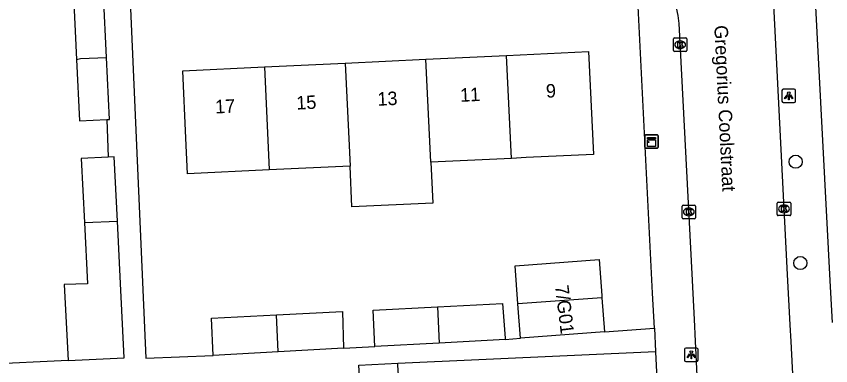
# Model space of a CAD drawing. Extents: x 160557 to 161245, y 385330 to 386505.
# Drawn here: x 160873.2 to 160933.6, y 385371.5 to 385397.4 of the extents above; entities that cross this region are included whole.
import ezdxf

# ---------------------------------------------------------------- set-up
doc = ezdxf.new("R2010")
doc.units = 0
for name, color, linetype in [('IMGEO_Boom', 7, 'Continuous'), ('IMGEO_Kast', 7, 'Continuous'), ('IMGEO_Kolk', 7, 'Continuous'), ('IMGEO_Lichtpunt', 7, 'Continuous'), ('IMGEO_Openbare_ruimte_label', 7, 'Continuous'), ('IMGEO_Pand', 7, 'Continuous'), ('IMGEO_Pand_nummerreeks', 7, 'Continuous'), ('IMGEO_Rijbaan_lokaal_open', 7, 'Continuous'), ('IMGEO_Voetpad_open', 7, 'Continuous')]:
    doc.layers.add(name, color=color, linetype=linetype)

msp = doc.modelspace()

# ---------------------------------------------------------------- linework, layer by layer
at = {"layer": 'IMGEO_Boom'}
for centre in [(160931.04, 385386.641), (160931.387, 385379.124)]:
    msp.add_circle(centre, 0.489, dxfattribs=at)
at = {"layer": 'IMGEO_Kast'}
for p, q in [((160919.835, 385387.711), (160919.835, 385388.552)), ((160919.835, 385388.552), (160919.835, 385387.711)), ((160919.91, 385388.636), (160920.751, 385388.636)), ((160920.751, 385388.636), (160919.91, 385388.636)), ((160920.835, 385388.561), (160920.835, 385387.72)), ((160920.835, 385387.72), (160920.835, 385388.561)), ((160920.76, 385387.636), (160919.919, 385387.636)), ((160919.919, 385387.636), (160920.76, 385387.636))]:
    msp.add_line(p, q, dxfattribs=at)
for points in [[(160920.03, 385388.426), (160920.63, 385388.426), (160920.63, 385388.341), (160920.03, 385388.341), (160920.03, 385388.426)], [(160920.03, 385388.251), (160920.63, 385388.251), (160920.63, 385387.762), (160920.03, 385387.762), (160920.03, 385388.251)]]:
    msp.add_lwpolyline(points, dxfattribs=at)
msp.add_circle((160920.114, 385388.1), 0.0377, dxfattribs=at)
for centre, start, end in [((160919.913, 385388.558), 92.4484, 184.28452), ((160919.913, 385388.558), 92.4484, 184.28452), ((160920.757, 385388.558), 2.4484, 94.28452), ((160920.757, 385388.558), 2.4484, 94.28452), ((160919.913, 385387.714), 182.4484, 274.28452), ((160919.913, 385387.714), 182.4484, 274.28452), ((160920.757, 385387.714), 272.4484, 4.28452), ((160920.757, 385387.714), 272.4484, 4.28452)]:
    msp.add_arc(centre, 0.0779, start, end, dxfattribs=at)
at = {"layer": 'IMGEO_Kolk'}
for p, q in [((160922.038, 385395.82), (160922.89, 385395.82)), ((160921.963, 385394.894), (160921.963, 385395.746)), ((160922.451, 385395.6), (160922.476, 385395.6)), ((160922.964, 385395.746), (160922.964, 385394.894)), ((160922.89, 385394.82), (160922.038, 385394.82)), ((160922.474, 385395.04), (160922.449, 385395.04)), ((160922.611, 385382.489), (160922.611, 385383.341)), ((160922.686, 385383.415), (160923.538, 385383.415)), ((160923.099, 385383.195), (160923.124, 385383.195)), ((160923.612, 385383.341), (160923.612, 385382.489)), ((160929.672, 385382.713), (160929.672, 385383.565)), ((160929.747, 385383.639), (160930.599, 385383.639)), ((160930.16, 385383.419), (160930.185, 385383.419)), ((160930.673, 385383.565), (160930.673, 385382.713)), ((160923.122, 385382.635), (160923.097, 385382.635)), ((160930.599, 385382.639), (160929.747, 385382.639)), ((160930.183, 385382.859), (160930.158, 385382.859)), ((160923.538, 385382.415), (160922.686, 385382.415))]:
    msp.add_line(p, q, dxfattribs=at)
for points in [[(160922.038, 385395.82), (160922.89, 385395.82)], [(160921.963, 385394.894), (160921.963, 385395.746)], [(160922.284, 385395.52), (160922.407, 385395.52), (160922.407, 385395.369), (160922.537, 385395.52), (160922.701, 385395.52), (160922.555, 385395.369), (160922.708, 385395.12), (160922.556, 385395.12), (160922.471, 385395.284), (160922.407, 385395.217), (160922.407, 385395.12), (160922.284, 385395.12), (160922.284, 385395.52)], [(160922.964, 385395.746), (160922.964, 385394.894)], [(160922.89, 385394.82), (160922.038, 385394.82)], [(160922.611, 385382.489), (160922.611, 385383.341)], [(160922.686, 385383.415), (160923.538, 385383.415)], [(160922.932, 385383.115), (160923.055, 385383.115), (160923.055, 385382.964), (160923.185, 385383.115), (160923.349, 385383.115), (160923.203, 385382.964), (160923.356, 385382.715), (160923.204, 385382.715), (160923.119, 385382.879), (160923.055, 385382.812), (160923.055, 385382.715), (160922.932, 385382.715), (160922.932, 385383.115)], [(160923.612, 385383.341), (160923.612, 385382.489)], [(160929.672, 385382.713), (160929.672, 385383.565)], [(160929.747, 385383.639), (160930.599, 385383.639)], [(160929.993, 385383.339), (160930.116, 385383.339), (160930.116, 385383.188), (160930.246, 385383.339), (160930.41, 385383.339), (160930.264, 385383.188), (160930.417, 385382.939), (160930.265, 385382.939), (160930.18, 385383.103), (160930.116, 385383.036), (160930.116, 385382.939), (160929.993, 385382.939), (160929.993, 385383.339)], [(160930.673, 385383.565), (160930.673, 385382.713)], [(160930.599, 385382.639), (160929.747, 385382.639)], [(160923.538, 385382.415), (160922.686, 385382.415)]]:
    msp.add_lwpolyline(points, dxfattribs=at)
for centre, start, end in [((160922.04, 385395.744), 91.55205, 178.44795), ((160922.04, 385395.744), 91.55205, 178.44795), ((160922.888, 385395.744), 1.55205, 88.44795), ((160922.888, 385395.744), 1.55205, 88.44795), ((160922.04, 385394.896), 181.55205, 268.44795), ((160922.04, 385394.896), 181.55205, 268.44795), ((160922.888, 385394.896), 271.55205, 358.44795), ((160922.888, 385394.896), 271.55205, 358.44795), ((160922.688, 385383.339), 91.55205, 178.44795), ((160922.688, 385383.339), 91.55205, 178.44795), ((160923.536, 385383.339), 1.55205, 88.44795), ((160923.536, 385383.339), 1.55205, 88.44795), ((160929.749, 385383.563), 91.55205, 178.44795), ((160929.749, 385383.563), 91.55205, 178.44795), ((160930.597, 385383.563), 1.55205, 88.44795), ((160930.597, 385383.563), 1.55205, 88.44795), ((160929.749, 385382.715), 181.55205, 268.44795), ((160929.749, 385382.715), 181.55205, 268.44795), ((160930.597, 385382.715), 271.55205, 358.44795), ((160930.597, 385382.715), 271.55205, 358.44795), ((160922.688, 385382.491), 181.55205, 268.44795), ((160922.688, 385382.491), 181.55205, 268.44795), ((160923.536, 385382.491), 271.55205, 358.44795), ((160923.536, 385382.491), 271.55205, 358.44795)]:
    msp.add_arc(centre, 0.0765, start, end, dxfattribs=at)
for centre, major_axis, ratio, start_param, end_param in [((160922.45, 385395.32), (-0.387, 0.002), 0.722429, 4.712389, 7.853982), ((160922.475, 385395.32), (-0.39, 0.002), 0.717154, 1.570796, 4.712389), ((160923.098, 385382.915), (-0.387, 0.002), 0.722429, 4.712389, 7.853982), ((160923.123, 385382.915), (-0.39, 0.002), 0.717154, 1.570796, 4.712389), ((160930.159, 385383.139), (-0.387, 0.002), 0.722429, 4.712389, 7.853982), ((160930.184, 385383.139), (-0.39, 0.002), 0.717154, 1.570796, 4.712389)]:
    msp.add_ellipse(centre, major_axis=major_axis, ratio=ratio, start_param=start_param, end_param=end_param, dxfattribs=at)
at = {"layer": 'IMGEO_Lichtpunt'}
for p, q in [((160930.024, 385391.932), (160930.024, 385391.125)), ((160930.024, 385391.932), (160930.024, 385391.125)), ((160930.926, 385392.027), (160930.118, 385392.027)), ((160930.926, 385392.027), (160930.118, 385392.027)), ((160931.02, 385391.125), (160931.02, 385391.932)), ((160931.02, 385391.125), (160931.02, 385391.932)), ((160930.118, 385391.031), (160930.926, 385391.031)), ((160930.118, 385391.031), (160930.926, 385391.031)), ((160922.795, 385372.726), (160922.795, 385371.919)), ((160922.795, 385372.726), (160922.795, 385371.919)), ((160923.697, 385372.821), (160922.889, 385372.821)), ((160923.697, 385372.821), (160922.889, 385372.821)), ((160923.791, 385371.919), (160923.791, 385372.726)), ((160923.791, 385371.919), (160923.791, 385372.726)), ((160922.889, 385371.825), (160923.697, 385371.825)), ((160922.889, 385371.825), (160923.697, 385371.825))]:
    msp.add_line(p, q, dxfattribs=at)
for points in [[(160930.398, 385391.596), (160930.437, 385391.568), (160930.249, 385391.306), (160930.211, 385391.333), (160930.398, 385391.596)], [(160930.61, 385391.568), (160930.648, 385391.595), (160930.835, 385391.333), (160930.796, 385391.305), (160930.61, 385391.568)], [(160930.5, 385391.548), (160930.547, 385391.548), (160930.547, 385391.226), (160930.5, 385391.226), (160930.5, 385391.548)], [(160923.169, 385372.39), (160923.208, 385372.362), (160923.02, 385372.1), (160922.982, 385372.127), (160923.169, 385372.39)], [(160923.271, 385372.342), (160923.318, 385372.342), (160923.318, 385372.02), (160923.271, 385372.02), (160923.271, 385372.342)], [(160923.381, 385372.362), (160923.419, 385372.389), (160923.606, 385372.127), (160923.567, 385372.099), (160923.381, 385372.362)]]:
    msp.add_lwpolyline(points, dxfattribs=at)
for centre in [(160930.523, 385391.73), (160923.294, 385372.524)]:
    msp.add_circle(centre, 0.0994, dxfattribs=at)
for centre, start, end in [((160930.118, 385391.932), 90, 180), ((160930.118, 385391.932), 90, 180), ((160930.926, 385391.932), 0, 90), ((160930.926, 385391.932), 0, 90), ((160930.118, 385391.125), 180, 270), ((160930.118, 385391.125), 180, 270), ((160930.926, 385391.125), 270, 0), ((160930.926, 385391.125), 270, 360), ((160922.889, 385372.726), 90, 180), ((160922.889, 385372.726), 90, 180), ((160923.697, 385372.726), 0, 90), ((160923.697, 385372.726), 0, 90), ((160922.889, 385371.919), 180, 270), ((160922.889, 385371.919), 180, 270), ((160923.697, 385371.919), 270, 0), ((160923.697, 385371.919), 270, 360)]:
    msp.add_arc(centre, 0.0946, start, end, dxfattribs=at)
at = {"layer": 'IMGEO_Pand'}
for points in [[(160877.86, 385398.98), (160877.419, 385398.963), (160877.649, 385394.232)], [(160879.885, 385394.368), (160879.655, 385399.051), (160877.878, 385398.981), (160877.86, 385398.98)], [(160909.581, 385394.527), (160915.656, 385394.815), (160916.019, 385387.178), (160911.025, 385386.941), (160909.944, 385386.89)], [(160877.649, 385394.232), (160877.957, 385394.299), (160879.885, 385394.368)], [(160877.649, 385394.232), (160877.87, 385389.674), (160879.895, 385389.763)], [(160879.895, 385389.763), (160880.111, 385389.773), (160879.885, 385394.368)], [(160897.594, 385393.958), (160903.588, 385394.242)], [(160903.588, 385394.242), (160909.581, 385394.527)], [(160903.951, 385386.605), (160903.588, 385394.242)], [(160909.944, 385386.89), (160909.581, 385394.527)], [(160891.964, 385386.036), (160885.894, 385385.748), (160885.769, 385388.391), (160885.532, 385393.385), (160891.601, 385393.673)], [(160891.601, 385393.673), (160897.594, 385393.958)], [(160891.601, 385393.673), (160891.964, 385386.036)], [(160897.594, 385393.958), (160897.957, 385386.321)], [(160880.011, 385386.98), (160878.005, 385386.871), (160878.235, 385382.13)], [(160880.687, 385382.218), (160880.452, 385387.004), (160880.011, 385386.98)], [(160909.944, 385386.89), (160903.951, 385386.605)], [(160897.957, 385386.321), (160891.964, 385386.036)], [(160903.951, 385386.605), (160904.095, 385383.568), (160898.101, 385383.284), (160897.957, 385386.321)], [(160878.235, 385382.13), (160878.457, 385377.572), (160876.742, 385377.54), (160877.019, 385371.889)], [(160877.019, 385371.889), (160881.182, 385372.092), (160880.912, 385377.617), (160880.687, 385382.218)], [(160878.235, 385382.13), (160880.687, 385382.218)], [(160910.421, 385376.088), (160910.211, 385378.919), (160916.447, 385379.382), (160916.645, 385376.713), (160916.657, 385376.551)], [(160916.657, 385376.551), (160910.421, 385376.088)], [(160916.657, 385376.551), (160916.845, 385374.021)], [(160899.803, 385372.926), (160899.667, 385375.639), (160904.454, 385375.885)], [(160904.454, 385375.885), (160909.276, 385376.132), (160909.466, 385373.562), (160909.474, 385373.448)], [(160904.454, 385375.885), (160904.582, 385373.184)], [(160910.609, 385373.557), (160910.421, 385376.088)], [(160887.787, 385372.277), (160887.666, 385375.024), (160892.503, 385375.272)], [(160892.503, 385375.272), (160897.386, 385375.523), (160897.481, 385372.8)], [(160892.633, 385372.538), (160892.503, 385375.272)], [(160909.474, 385373.448), (160904.582, 385373.184)], [(160916.845, 385374.021), (160910.609, 385373.557)], [(160904.582, 385373.184), (160899.803, 385372.926)], [(160892.633, 385372.538), (160887.787, 385372.277)], [(160897.481, 385372.8), (160892.633, 385372.538)], [(160898.897, 385366.5), (160898.616, 385371.559), (160901.502, 385371.69)], [(160898.897, 385366.5), (160901.838, 385366.669), (160901.512, 385371.536), (160901.502, 385371.69)]]:
    msp.add_lwpolyline(points, dxfattribs=at)
at = {"layer": 'IMGEO_Rijbaan_lokaal_open'}
for points in [[(160927.711, 385434.087), (160928.798, 385410.012), (160930.421, 385378.278), (160930.613, 385374.533), (160930.677, 385373.303), (160930.876, 385369.442), (160932.172, 385344.383)], [(160925.003, 385344.077), (160923.586, 385373.849), (160923.555, 385374.442), (160923.352, 385378.327), (160922.383, 385396.893)]]:
    msp.add_lwpolyline(points, dxfattribs=at)
msp.add_arc((160916.512, 385396.586), 5.879, 2.99338, 92.42477, dxfattribs=at)
at = {"layer": 'IMGEO_Voetpad_open'}
for points in [[(160881.597, 385399.155), (160882.791, 385372.057), (160887.787, 385372.277)], [(160932.462, 385399.088), (160933.611, 385377.347), (160933.749, 385374.725)], [(160920.549, 385374.296), (160920.417, 385376.899), (160919.341, 385398.143)], [(160879.895, 385389.763), (160880.011, 385386.98)], [(160916.845, 385374.021), (160920.549, 385374.296)], [(160920.549, 385374.296), (160920.637, 385372.559)], [(160909.474, 385373.448), (160910.609, 385373.557)], [(160897.481, 385372.8), (160899.803, 385372.926)], [(160901.502, 385371.69), (160920.637, 385372.559)], [(160920.637, 385372.559), (160920.639, 385372.514), (160921.951, 385346.6)], [(160877.019, 385371.889), (160870.791, 385371.602)]]:
    msp.add_lwpolyline(points, dxfattribs=at)

# ---------------------------------------------------------------- texts
at = {"layer": 'IMGEO_Openbare_ruimte_label'}
msp.add_text('Gregorius Coolstraat', height=1, rotation=272.80805, dxfattribs=at).set_placement((160924.998, 385396.741))
at = {"layer": 'IMGEO_Pand_nummerreeks'}
for s, rotation, p in [('9', 2.71782, (160912.524, 385391.382)), ('13', 2.71582, (160900.015, 385390.788)), ('11', 2.71782, (160906.153, 385391.08)), ('17', 2.71782, (160887.965, 385390.216)), ('15', 2.71782, (160893.99, 385390.502)), ('7/G01', 276.84277, (160913.175, 385377.428))]:
    msp.add_text(s, height=1, rotation=rotation, dxfattribs=at).set_placement(p)

doc.saveas('drawing.dxf')
